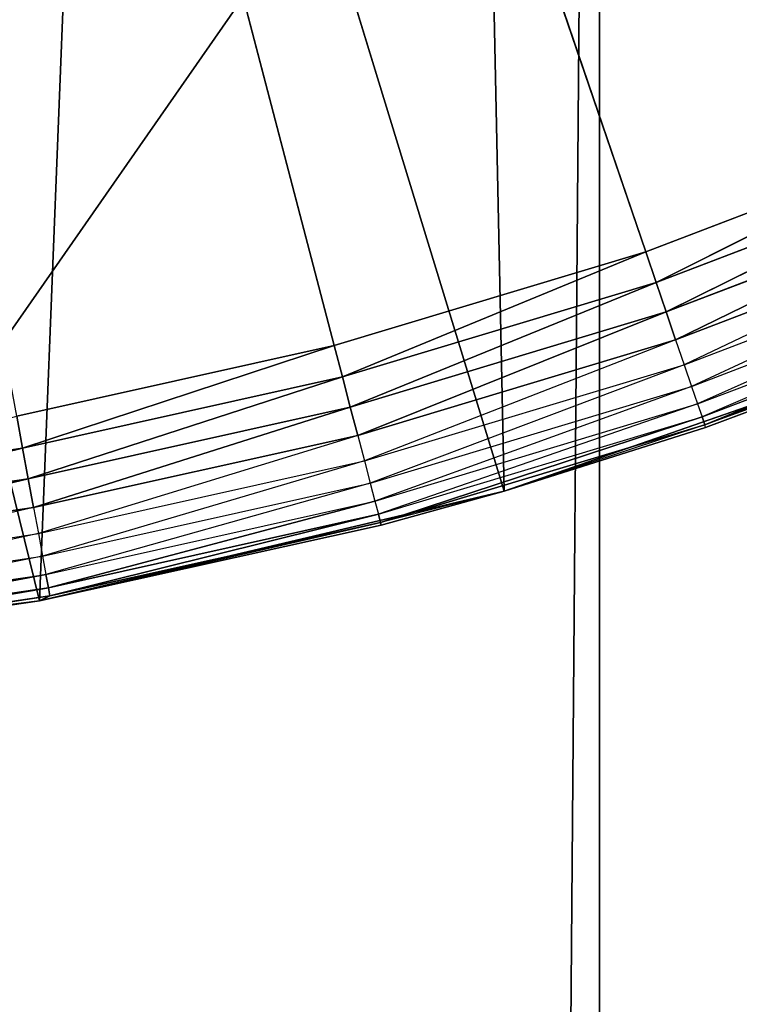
# Model space of a CAD drawing. Header units: centimetres. Extents: x 0.1 to 22.3, y 0.1 to 22.3.
# Tile 537 of 632: x 20.875 to 20.9526, y 20.2304 to 20.3365. Entities that reach past the tile are written whole.
import ezdxf

# ---------------------------------------------------------------- set-up
doc = ezdxf.new("R2010")
doc.units = ezdxf.units.CM
doc.header["$LTSCALE"] = 2.54
doc.layers.get('0').update_dxf_attribs({"true_color": 0xff5454})

# ---------------------------------------------------------------- blocks, each defined once
blk = doc.blocks.new('Kosz na _mieci DELLA.STL')
at = {"color": 0}
for p, q in [((19.83748, 18.8158, 47.35), (22.13747, 22.1158, 47.35)), ((19.83748, 18.8158, 47.35), (22.13747, 22.1158, 47.35)), ((19.83748, 18.8158, 47.25), (22.13747, 22.1158, 47.25)), ((19.83748, 18.8158, 47.25), (22.13747, 22.1158, 47.25)), ((20.94246, 20.31151, 15.55), (20.78747, 20.7658, 15.55)), ((20.94246, 20.31151, 15.55), (20.78747, 20.7658, 15.55)), ((20.90888, 20.30141, 15.55), (20.78747, 20.7658, 15.55)), ((20.90888, 20.30141, 15.55), (20.78747, 20.7658, 15.55)), ((20.78747, 1.8158, 45.75751), (20.93748, 20.6158, 45.75751)), ((20.78747, 1.8158, 45.75751), (20.93748, 20.6158, 45.75751)), ((20.93748, 20.6158, 43.75751), (20.93748, 1.8158, 43.75751)), ((20.93748, 1.8158, 45.75751), (20.93748, 20.6158, 45.75751)), ((20.93748, 1.8158, 45.75751), (20.93748, 20.6158, 45.75751)), ((20.93748, 1.8158, 45.75751), (20.93748, 20.6158, 43.75751)), ((20.93748, 1.8158, 45.75751), (20.93748, 20.6158, 43.75751)), ((20.93748, 20.6158, 43.75751), (20.93748, 1.8158, 43.75751)), ((20.92722, 20.28573, 15.75), (20.9239, 20.44348, 15.75)), ((20.92722, 20.28573, 15.75), (20.9239, 20.44348, 15.75)), ((20.87711, 20.2739, 15.75), (20.88326, 20.42916, 15.75)), ((20.87711, 20.2739, 15.75), (20.88326, 20.42916, 15.75)), ((20.92722, 20.28573, 15.75), (20.88326, 20.42916, 15.75)), ((20.92722, 20.28573, 15.75), (20.88326, 20.42916, 15.75)), ((20.87711, 20.2739, 15.75), (20.84116, 20.41994, 15.75)), ((20.87711, 20.2739, 15.75), (20.84116, 20.41994, 15.75)), ((20.9752, 20.32403, 15.55), (20.94246, 20.31151, 15.55)), ((20.9752, 20.32403, 15.55), (20.94246, 20.31151, 15.55)), ((20.9752, 20.32403, 15.55), (20.94358, 20.30822, 15.5503)), ((20.9752, 20.32403, 15.55), (20.94358, 20.30822, 15.5503)), ((20.94358, 20.30822, 15.5503), (20.97656, 20.32084, 15.5503)), ((20.94358, 20.30822, 15.5503), (20.97656, 20.32084, 15.5503)), ((20.97656, 20.32084, 15.5503), (20.94467, 20.30504, 15.55121)), ((20.97656, 20.32084, 15.5503), (20.94467, 20.30504, 15.55121)), ((20.94467, 20.30504, 15.55121), (20.97788, 20.31774, 15.55121)), ((20.94467, 20.30504, 15.55121), (20.97788, 20.31774, 15.55121)), ((20.97788, 20.31774, 15.55121), (20.94569, 20.30204, 15.55268)), ((20.97788, 20.31774, 15.55121), (20.94569, 20.30204, 15.55268)), ((20.94569, 20.30204, 15.55268), (20.97912, 20.31483, 15.55268)), ((20.97912, 20.31483, 15.55268), (20.94661, 20.29934, 15.55468)), ((20.94246, 20.31151, 15.55), (20.90888, 20.30141, 15.55)), ((20.94246, 20.31151, 15.55), (20.90888, 20.30141, 15.55)), ((20.94246, 20.31151, 15.55), (20.90976, 20.29805, 15.5503)), ((20.94246, 20.31151, 15.55), (20.90976, 20.29805, 15.5503)), ((20.94246, 20.31151, 15.55), (20.94358, 20.30822, 15.5503)), ((20.94246, 20.31151, 15.55), (20.94358, 20.30822, 15.5503)), ((20.94661, 20.29934, 15.55468), (20.98023, 20.3122, 15.55468)), ((20.98023, 20.3122, 15.55468), (20.9474, 20.29701, 15.55714)), ((20.9474, 20.29701, 15.55714), (20.9812, 20.30993, 15.55714)), ((20.9812, 20.30993, 15.55714), (20.94805, 20.29512, 15.56)), ((20.90976, 20.29805, 15.5503), (20.94358, 20.30822, 15.5503)), ((20.90976, 20.29805, 15.5503), (20.94358, 20.30822, 15.5503)), ((20.94358, 20.30822, 15.5503), (20.91061, 20.29479, 15.55121)), ((20.94358, 20.30822, 15.5503), (20.91061, 20.29479, 15.55121)), ((20.94358, 20.30822, 15.5503), (20.94467, 20.30504, 15.55121)), ((20.94358, 20.30822, 15.5503), (20.94467, 20.30504, 15.55121)), ((20.94805, 20.29512, 15.56), (20.98198, 20.30809, 15.56)), ((20.98198, 20.30809, 15.56), (20.94853, 20.29372, 15.56316)), ((20.94853, 20.29372, 15.56316), (20.98255, 20.30674, 15.56316)), ((20.98255, 20.30674, 15.56316), (20.94882, 20.29287, 15.56653)), ((20.98255, 20.30674, 15.56316), (20.94882, 20.29287, 15.56653)), ((20.91061, 20.29479, 15.55121), (20.94467, 20.30504, 15.55121)), ((20.91061, 20.29479, 15.55121), (20.94467, 20.30504, 15.55121)), ((20.94467, 20.30504, 15.55121), (20.91141, 20.29173, 15.55268)), ((20.94467, 20.30504, 15.55121), (20.91141, 20.29173, 15.55268)), ((20.94467, 20.30504, 15.55121), (20.94569, 20.30204, 15.55268)), ((20.94467, 20.30504, 15.55121), (20.94569, 20.30204, 15.55268)), ((20.94882, 20.29287, 15.56653), (20.98291, 20.30591, 15.56653)), ((20.94882, 20.29287, 15.56653), (20.98291, 20.30591, 15.56653)), ((20.91141, 20.29173, 15.55268), (20.94569, 20.30204, 15.55268)), ((20.94569, 20.30204, 15.55268), (20.91213, 20.28897, 15.55468)), ((20.97584, 20.30264, 15.75), (20.92722, 20.28573, 15.75)), ((20.97584, 20.30264, 15.75), (20.92722, 20.28573, 15.75)), ((20.94569, 20.30204, 15.55268), (20.94661, 20.29934, 15.55468)), ((20.97584, 20.30264, 15.57), (20.94882, 20.29287, 15.56653)), ((20.97584, 20.30264, 15.75), (20.94892, 20.29258, 15.57)), ((20.94892, 20.29258, 15.57), (20.97584, 20.30264, 15.57)), ((20.97584, 20.30264, 15.75), (20.94892, 20.29258, 15.57)), ((20.90888, 20.30141, 15.55), (20.87466, 20.29379, 15.55)), ((20.90888, 20.30141, 15.55), (20.87466, 20.29379, 15.55)), ((20.90888, 20.30141, 15.55), (20.87529, 20.29037, 15.5503)), ((20.90888, 20.30141, 15.55), (20.87529, 20.29037, 15.5503)), ((20.90888, 20.30141, 15.55), (20.90976, 20.29805, 15.5503)), ((20.90888, 20.30141, 15.55), (20.90976, 20.29805, 15.5503)), ((20.91213, 20.28897, 15.55468), (20.94661, 20.29934, 15.55468)), ((20.94661, 20.29934, 15.55468), (20.91276, 20.28659, 15.55714)), ((20.94661, 20.29934, 15.55468), (20.9474, 20.29701, 15.55714)), ((20.87529, 20.29037, 15.5503), (20.90976, 20.29805, 15.5503)), ((20.87529, 20.29037, 15.5503), (20.90976, 20.29805, 15.5503)), ((20.90976, 20.29805, 15.5503), (20.8759, 20.28706, 15.55121)), ((20.90976, 20.29805, 15.5503), (20.8759, 20.28706, 15.55121)), ((20.90976, 20.29805, 15.5503), (20.91061, 20.29479, 15.55121)), ((20.90976, 20.29805, 15.5503), (20.91061, 20.29479, 15.55121)), ((20.91276, 20.28659, 15.55714), (20.9474, 20.29701, 15.55714)), ((20.9474, 20.29701, 15.55714), (20.91326, 20.28465, 15.56)), ((20.9474, 20.29701, 15.55714), (20.94805, 20.29512, 15.56)), ((20.8759, 20.28706, 15.55121), (20.91061, 20.29479, 15.55121)), ((20.8759, 20.28706, 15.55121), (20.91061, 20.29479, 15.55121)), ((20.91061, 20.29479, 15.55121), (20.87648, 20.28395, 15.55268)), ((20.91061, 20.29479, 15.55121), (20.87648, 20.28395, 15.55268)), ((20.91061, 20.29479, 15.55121), (20.91141, 20.29173, 15.55268)), ((20.91061, 20.29479, 15.55121), (20.91141, 20.29173, 15.55268)), ((20.91326, 20.28465, 15.56), (20.94805, 20.29512, 15.56)), ((20.94805, 20.29512, 15.56), (20.91364, 20.28323, 15.56316)), ((20.94805, 20.29512, 15.56), (20.94853, 20.29372, 15.56316)), ((20.87466, 20.29379, 15.55), (20.87529, 20.29037, 15.5503)), ((20.87466, 20.29379, 15.55), (20.87529, 20.29037, 15.5503)), ((20.91364, 20.28323, 15.56316), (20.94853, 20.29372, 15.56316)), ((20.94853, 20.29372, 15.56316), (20.91386, 20.28235, 15.56653)), ((20.94853, 20.29372, 15.56316), (20.91386, 20.28235, 15.56653)), ((20.94853, 20.29372, 15.56316), (20.94882, 20.29287, 15.56653)), ((20.94853, 20.29372, 15.56316), (20.94882, 20.29287, 15.56653)), ((20.91386, 20.28235, 15.56653), (20.94882, 20.29287, 15.56653)), ((20.91386, 20.28235, 15.56653), (20.94882, 20.29287, 15.56653)), ((20.94882, 20.29287, 15.56653), (20.92722, 20.28573, 15.57)), ((20.92722, 20.28573, 15.75), (20.94892, 20.29258, 15.57)), ((20.92722, 20.28573, 15.75), (20.94892, 20.29258, 15.57)), ((20.92722, 20.28573, 15.57), (20.94892, 20.29258, 15.57)), ((20.94892, 20.29258, 15.57), (20.94882, 20.29287, 15.56653)), ((20.87648, 20.28395, 15.55268), (20.91141, 20.29173, 15.55268)), ((20.91141, 20.29173, 15.55268), (20.877, 20.28114, 15.55468)), ((20.91141, 20.29173, 15.55268), (20.91213, 20.28897, 15.55468)), ((20.84035, 20.28523, 15.5503), (20.87529, 20.29037, 15.5503)), ((20.84035, 20.28523, 15.5503), (20.87529, 20.29037, 15.5503)), ((20.87529, 20.29037, 15.5503), (20.84072, 20.28188, 15.55121)), ((20.87529, 20.29037, 15.5503), (20.84072, 20.28188, 15.55121)), ((20.87529, 20.29037, 15.5503), (20.8759, 20.28706, 15.55121)), ((20.87529, 20.29037, 15.5503), (20.8759, 20.28706, 15.55121)), ((20.877, 20.28114, 15.55468), (20.91213, 20.28897, 15.55468)), ((20.91213, 20.28897, 15.55468), (20.87744, 20.27872, 15.55714)), ((20.91213, 20.28897, 15.55468), (20.91276, 20.28659, 15.55714)), ((20.84072, 20.28188, 15.55121), (20.8759, 20.28706, 15.55121)), ((20.84072, 20.28188, 15.55121), (20.8759, 20.28706, 15.55121)), ((20.8759, 20.28706, 15.55121), (20.84107, 20.27874, 15.55268)), ((20.8759, 20.28706, 15.55121), (20.84107, 20.27874, 15.55268)), ((20.8759, 20.28706, 15.55121), (20.87648, 20.28395, 15.55268)), ((20.8759, 20.28706, 15.55121), (20.87648, 20.28395, 15.55268)), ((20.87744, 20.27872, 15.55714), (20.91276, 20.28659, 15.55714)), ((20.91276, 20.28659, 15.55714), (20.87781, 20.27675, 15.56)), ((20.91276, 20.28659, 15.55714), (20.91326, 20.28465, 15.56)), ((20.92722, 20.28573, 15.75), (20.87711, 20.2739, 15.75)), ((20.92722, 20.28573, 15.75), (20.87711, 20.2739, 15.75)), ((20.92722, 20.28573, 15.57), (20.91386, 20.28235, 15.56653)), ((20.91394, 20.28206, 15.57), (20.92722, 20.28573, 15.75)), ((20.91394, 20.28206, 15.57), (20.92722, 20.28573, 15.75)), ((20.91394, 20.28206, 15.57), (20.92722, 20.28573, 15.57)), ((20.92722, 20.28573, 15.75), (20.92722, 20.28573, 15.57)), ((20.92722, 20.28573, 15.75), (20.92722, 20.28573, 15.57)), ((20.84107, 20.27874, 15.55268), (20.87648, 20.28395, 15.55268)), ((20.87648, 20.28395, 15.55268), (20.84138, 20.2759, 15.55468)), ((20.87648, 20.28395, 15.55268), (20.877, 20.28114, 15.55468)), ((20.87781, 20.27675, 15.56), (20.91326, 20.28465, 15.56)), ((20.91326, 20.28465, 15.56), (20.87807, 20.2753, 15.56316)), ((20.91326, 20.28465, 15.56), (20.87807, 20.2753, 15.56316)), ((20.91326, 20.28465, 15.56), (20.91364, 20.28323, 15.56316)), ((20.87807, 20.2753, 15.56316), (20.91364, 20.28323, 15.56316)), ((20.87807, 20.2753, 15.56316), (20.91364, 20.28323, 15.56316)), ((20.91364, 20.28323, 15.56316), (20.87824, 20.27442, 15.56653)), ((20.91364, 20.28323, 15.56316), (20.87824, 20.27442, 15.56653)), ((20.91364, 20.28323, 15.56316), (20.91386, 20.28235, 15.56653)), ((20.91364, 20.28323, 15.56316), (20.91386, 20.28235, 15.56653)), ((20.87711, 20.2739, 15.57), (20.91386, 20.28235, 15.56653)), ((20.87711, 20.2739, 15.57), (20.91386, 20.28235, 15.56653)), ((20.87711, 20.2739, 15.57), (20.91394, 20.28206, 15.57)), ((20.91394, 20.28206, 15.57), (20.87711, 20.2739, 15.75)), ((20.91394, 20.28206, 15.57), (20.87711, 20.2739, 15.75)), ((20.87711, 20.2739, 15.57), (20.91394, 20.28206, 15.57)), ((20.87824, 20.27442, 15.56653), (20.91386, 20.28235, 15.56653)), ((20.87824, 20.27442, 15.56653), (20.91386, 20.28235, 15.56653)), ((20.91394, 20.28206, 15.57), (20.91386, 20.28235, 15.56653)), ((20.84138, 20.2759, 15.55468), (20.877, 20.28114, 15.55468)), ((20.877, 20.28114, 15.55468), (20.84165, 20.27345, 15.55714)), ((20.877, 20.28114, 15.55468), (20.87744, 20.27872, 15.55714)), ((20.84165, 20.27345, 15.55714), (20.87744, 20.27872, 15.55714)), ((20.87744, 20.27872, 15.55714), (20.84187, 20.27146, 15.56)), ((20.87744, 20.27872, 15.55714), (20.87781, 20.27675, 15.56)), ((20.84187, 20.27146, 15.56), (20.87781, 20.27675, 15.56)), ((20.87781, 20.27675, 15.56), (20.84203, 20.27, 15.56316)), ((20.87781, 20.27675, 15.56), (20.84203, 20.27, 15.56316)), ((20.87781, 20.27675, 15.56), (20.87807, 20.2753, 15.56316)), ((20.87781, 20.27675, 15.56), (20.87807, 20.2753, 15.56316)), ((20.84203, 20.27, 15.56316), (20.87807, 20.2753, 15.56316)), ((20.84203, 20.27, 15.56316), (20.87807, 20.2753, 15.56316)), ((20.87807, 20.2753, 15.56316), (20.84213, 20.2691, 15.56653)), ((20.87807, 20.2753, 15.56316), (20.84213, 20.2691, 15.56653)), ((20.87807, 20.2753, 15.56316), (20.87824, 20.27442, 15.56653)), ((20.87807, 20.2753, 15.56316), (20.87824, 20.27442, 15.56653)), ((20.84213, 20.2691, 15.56653), (20.87824, 20.27442, 15.56653)), ((20.84213, 20.2691, 15.56653), (20.87824, 20.27442, 15.56653)), ((20.87711, 20.2739, 15.57), (20.87824, 20.27442, 15.56653)), ((20.87711, 20.2739, 15.57), (20.87824, 20.27442, 15.56653)), ((20.87711, 20.2739, 15.75), (20.82606, 20.26729, 15.75)), ((20.87711, 20.2739, 15.75), (20.82606, 20.26729, 15.75)), ((20.87711, 20.2739, 15.57), (20.84213, 20.2691, 15.56653)), ((20.87711, 20.2739, 15.57), (20.84213, 20.2691, 15.56653)), ((20.87711, 20.2739, 15.75), (20.84216, 20.2688, 15.57)), ((20.84216, 20.2688, 15.57), (20.87711, 20.2739, 15.57)), ((20.87711, 20.2739, 15.75), (20.84216, 20.2688, 15.57)), ((20.84216, 20.2688, 15.57), (20.87711, 20.2739, 15.57)), ((20.87711, 20.2739, 15.57), (20.87711, 20.2739, 15.75)), ((20.87711, 20.2739, 15.57), (20.87711, 20.2739, 15.75))]:
    blk.add_line(p, q, dxfattribs=at)
mesh = blk.add_polyface(dxfattribs=at)
corners = [(22.13747, 22.1158, 47.35), (0.33747, 22.1158, 47.35), (3.63747, 19.8158, 47.35)]
mesh.append_faces([[corners[k] for k in face] for face in [(0, 1, 2)]], dxfattribs={"color": 0})
mesh = blk.add_polyface(dxfattribs=at)
corners = [(22.13747, 22.1158, 47.25), (18.83747, 19.8158, 47.25), (0.33747, 22.1158, 47.25)]
mesh.append_faces([[corners[k] for k in face] for face in [(0, 1, 2)]], dxfattribs={"color": 0})
mesh = blk.add_polyface(dxfattribs=at)
corners = [(22.13747, 22.1158, 47.35), (3.63747, 19.8158, 47.35), (18.83747, 19.8158, 47.35)]
mesh.append_faces([[corners[k] for k in face] for face in [(0, 1, 2)]], dxfattribs={"color": 0})
mesh = blk.add_polyface(dxfattribs=at)
corners = [(22.13747, 22.1158, 47.35), (18.83747, 19.8158, 47.35), (19.01112, 19.80061, 47.35)]
mesh.append_faces([[corners[k] for k in face] for face in [(0, 1, 2)]], dxfattribs={"color": 0})
mesh = blk.add_polyface(dxfattribs=at)
corners = [(22.13747, 22.1158, 47.25), (19.01112, 19.80061, 47.25), (18.83747, 19.8158, 47.25)]
mesh.append_faces([[corners[k] for k in face] for face in [(0, 1, 2)]], dxfattribs={"color": 0})
mesh = blk.add_polyface(dxfattribs=at)
corners = [(22.13747, 22.1158, 47.35), (19.01112, 19.80061, 47.35), (19.1795, 19.75549, 47.35)]
mesh.append_faces([[corners[k] for k in face] for face in [(0, 1, 2)]], dxfattribs={"color": 0})
mesh = blk.add_polyface(dxfattribs=at)
corners = [(22.13747, 22.1158, 47.25), (19.1795, 19.75549, 47.25), (19.01112, 19.80061, 47.25)]
mesh.append_faces([[corners[k] for k in face] for face in [(0, 1, 2)]], dxfattribs={"color": 0})
mesh = blk.add_polyface(dxfattribs=at)
corners = [(22.13747, 22.1158, 47.35), (19.1795, 19.75549, 47.35), (19.33747, 19.68183, 47.35)]
mesh.append_faces([[corners[k] for k in face] for face in [(0, 1, 2)]], dxfattribs={"color": 0})
mesh = blk.add_polyface(dxfattribs=at)
corners = [(22.13747, 22.1158, 47.25), (19.33747, 19.68183, 47.25), (19.1795, 19.75549, 47.25)]
mesh.append_faces([[corners[k] for k in face] for face in [(0, 1, 2)]], dxfattribs={"color": 0})
mesh = blk.add_polyface(dxfattribs=at)
corners = [(22.13747, 22.1158, 47.35), (19.33747, 19.68183, 47.35), (19.48026, 19.58185, 47.35)]
mesh.append_faces([[corners[k] for k in face] for face in [(0, 1, 2)]], dxfattribs={"color": 0})
mesh = blk.add_polyface(dxfattribs=at)
corners = [(22.13747, 22.1158, 47.25), (19.48026, 19.58185, 47.25), (19.33747, 19.68183, 47.25)]
mesh.append_faces([[corners[k] for k in face] for face in [(0, 1, 2)]], dxfattribs={"color": 0})
mesh = blk.add_polyface(dxfattribs=at)
corners = [(22.13747, 22.1158, 47.35), (19.48026, 19.58185, 47.35), (19.60352, 19.45859, 47.35)]
mesh.append_faces([[corners[k] for k in face] for face in [(0, 1, 2)]], dxfattribs={"color": 0})
mesh = blk.add_polyface(dxfattribs=at)
corners = [(22.13747, 22.1158, 47.25), (19.60352, 19.45859, 47.25), (19.48026, 19.58185, 47.25)]
mesh.append_faces([[corners[k] for k in face] for face in [(0, 1, 2)]], dxfattribs={"color": 0})
mesh = blk.add_polyface(dxfattribs=at)
corners = [(22.13747, 22.1158, 47.35), (19.60352, 19.45859, 47.35), (19.7035, 19.3158, 47.35)]
mesh.append_faces([[corners[k] for k in face] for face in [(0, 1, 2)]], dxfattribs={"color": 0})
mesh = blk.add_polyface(dxfattribs=at)
corners = [(22.13747, 22.1158, 47.25), (19.7035, 19.3158, 47.25), (19.60352, 19.45859, 47.25)]
mesh.append_faces([[corners[k] for k in face] for face in [(0, 1, 2)]], dxfattribs={"color": 0})
mesh = blk.add_polyface(dxfattribs=at)
corners = [(22.13747, 22.1158, 47.35), (19.7035, 19.3158, 47.35), (19.77717, 19.15782, 47.35)]
mesh.append_faces([[corners[k] for k in face] for face in [(0, 1, 2)]], dxfattribs={"color": 0})
mesh = blk.add_polyface(dxfattribs=at)
corners = [(22.13747, 22.1158, 47.25), (19.77717, 19.15782, 47.25), (19.7035, 19.3158, 47.25)]
mesh.append_faces([[corners[k] for k in face] for face in [(0, 1, 2)]], dxfattribs={"color": 0})
mesh = blk.add_polyface(dxfattribs=at)
corners = [(22.13747, 22.1158, 47.35), (19.77717, 19.15782, 47.35), (19.82228, 18.98945, 47.35)]
mesh.append_faces([[corners[k] for k in face] for face in [(0, 1, 2)]], dxfattribs={"color": 0})
mesh = blk.add_polyface(dxfattribs=at)
corners = [(22.13747, 22.1158, 47.25), (19.82228, 18.98945, 47.25), (19.77717, 19.15782, 47.25)]
mesh.append_faces([[corners[k] for k in face] for face in [(0, 1, 2)]], dxfattribs={"color": 0})
mesh = blk.add_polyface(dxfattribs=at)
corners = [(22.13747, 22.1158, 47.35), (19.82228, 18.98945, 47.35), (19.83748, 18.8158, 47.35)]
mesh.append_faces([[corners[k] for k in face] for face in [(0, 1, 2)]], dxfattribs={"color": 0})
mesh = blk.add_polyface(dxfattribs=at)
corners = [(22.13747, 22.1158, 47.25), (19.83748, 18.8158, 47.25), (19.82228, 18.98945, 47.25)]
mesh.append_faces([[corners[k] for k in face] for face in [(0, 1, 2)]], dxfattribs={"color": 0})
mesh = blk.add_polyface(dxfattribs=at)
corners = [(22.13747, 22.1158, 47.35), (19.83748, 18.8158, 47.35), (22.13747, 0.3158, 47.35)]
mesh.append_faces([[corners[k] for k in face] for face in [(0, 1, 2)]], dxfattribs={"color": 0})
mesh = blk.add_polyface(dxfattribs=at)
corners = [(22.13747, 0.3158, 47.25), (19.83748, 3.6158, 47.25), (22.13747, 22.1158, 47.25)]
mesh.append_faces([[corners[k] for k in face] for face in [(0, 1, 2)]], dxfattribs={"color": 0})
mesh = blk.add_polyface(dxfattribs=at)
corners = [(22.13747, 22.1158, 47.25), (19.83748, 3.6158, 47.25), (19.83748, 18.8158, 47.25)]
mesh.append_faces([[corners[k] for k in face] for face in [(0, 1, 2)]], dxfattribs={"color": 0})
mesh = blk.add_polyface(dxfattribs=at)
corners = [(21.83747, 0.6158, 15.75), (0.63747, 0.6158, 15.75), (21.83747, 21.8158, 15.75)]
mesh.append_faces([[corners[k] for k in face] for face in [(0, 1, 2)]], dxfattribs={"color": 0})
mesh = blk.add_polyface(dxfattribs=at)
corners = [(21.83747, 21.8158, 15.75), (0.63747, 0.6158, 15.75), (0.63747, 21.8158, 15.75)]
mesh.append_faces([[corners[k] for k in face] for face in [(0, 1, 2)]], dxfattribs={"color": 0})
mesh = blk.add_polyface(dxfattribs=at)
corners = [(21.83747, 0.6158, 15.95), (0.63747, 21.8158, 15.95), (0.63747, 0.6158, 15.95)]
mesh.append_faces([[corners[k] for k in face] for face in [(0, 1, 2)]], dxfattribs={"color": 0})
mesh = blk.add_polyface(dxfattribs=at)
corners = [(21.83747, 21.8158, 15.95), (0.63747, 21.8158, 15.95), (21.83747, 0.6158, 15.95)]
mesh.append_faces([[corners[k] for k in face] for face in [(0, 1, 2)]], dxfattribs={"color": 0})
mesh = blk.add_polyface(dxfattribs=at)
corners = [(20.9752, 20.32403, 15.55), (20.94246, 20.31151, 15.55), (20.78747, 20.7658, 15.55)]
mesh.append_faces([[corners[k] for k in face] for face in [(0, 1, 2)]], dxfattribs={"color": 0})
mesh = blk.add_polyface(dxfattribs=at)
corners = [(20.94246, 20.31151, 15.55), (20.90888, 20.30141, 15.55), (20.78747, 20.7658, 15.55)]
mesh.append_faces([[corners[k] for k in face] for face in [(0, 1, 2)]], dxfattribs={"color": 0})
mesh = blk.add_polyface(dxfattribs=at)
corners = [(20.90888, 20.30141, 15.55), (20.87466, 20.29379, 15.55), (20.78747, 20.7658, 15.55)]
mesh.append_faces([[corners[k] for k in face] for face in [(0, 1, 2)]], dxfattribs={"color": 0})
mesh = blk.add_polyface(dxfattribs=at)
corners = [(21.00695, 20.33892, 15.55), (20.9752, 20.32403, 15.55), (20.78747, 20.7658, 15.55)]
mesh.append_faces([[corners[k] for k in face] for face in [(0, 1, 2)]], dxfattribs={"color": 0})
mesh = blk.add_polyface(dxfattribs=at)
corners = [(20.93748, 1.8158, 43.75751), (20.78747, 1.8158, 43.75751), (20.78747, 20.6158, 43.75751)]
mesh.append_faces([[corners[k] for k in face] for face in [(0, 1, 2)]], dxfattribs={"color": 0})
mesh = blk.add_polyface(dxfattribs=at)
corners = [(20.93748, 1.8158, 43.75751), (20.78747, 20.6158, 43.75751), (20.93748, 20.6158, 43.75751)]
mesh.append_faces([[corners[k] for k in face] for face in [(0, 1, 2)]], dxfattribs={"color": 0})
mesh = blk.add_polyface(dxfattribs=at)
corners = [(20.93748, 20.6158, 45.75751), (20.78747, 20.6158, 45.75751), (20.78747, 1.8158, 45.75751)]
mesh.append_faces([[corners[k] for k in face] for face in [(0, 1, 2)]], dxfattribs={"color": 0})
mesh = blk.add_polyface(dxfattribs=at)
corners = [(20.93748, 20.6158, 45.75751), (20.78747, 1.8158, 45.75751), (20.93748, 1.8158, 45.75751)]
mesh.append_faces([[corners[k] for k in face] for face in [(0, 1, 2)]], dxfattribs={"color": 0})
mesh = blk.add_polyface(dxfattribs=at)
corners = [(20.93748, 20.6158, 45.75751), (20.93748, 1.8158, 45.75751), (20.93748, 20.6158, 43.75751)]
mesh.append_faces([[corners[k] for k in face] for face in [(0, 1, 2)]], dxfattribs={"color": 0})
mesh = blk.add_polyface(dxfattribs=at)
corners = [(20.93748, 20.6158, 43.75751), (20.93748, 1.8158, 45.75751), (20.93748, 1.8158, 43.75751)]
mesh.append_faces([[corners[k] for k in face] for face in [(0, 1, 2)]], dxfattribs={"color": 0})
mesh = blk.add_polyface(dxfattribs=at)
corners = [(20.97584, 20.30264, 15.75), (20.96247, 20.46269, 15.75), (20.9239, 20.44348, 15.75)]
mesh.append_faces([[corners[k] for k in face] for face in [(0, 1, 2)]], dxfattribs={"color": 0})
mesh = blk.add_polyface(dxfattribs=at)
corners = [(20.92722, 20.28573, 15.75), (20.9239, 20.44348, 15.75), (20.88326, 20.42916, 15.75)]
mesh.append_faces([[corners[k] for k in face] for face in [(0, 1, 2)]], dxfattribs={"color": 0})
mesh = blk.add_polyface(dxfattribs=at)
corners = [(20.97584, 20.30264, 15.75), (20.9239, 20.44348, 15.75), (20.92722, 20.28573, 15.75)]
mesh.append_faces([[corners[k] for k in face] for face in [(0, 1, 2)]], dxfattribs={"color": 0})
mesh = blk.add_polyface(dxfattribs=at)
corners = [(20.88326, 20.42916, 15.75), (20.84116, 20.41994, 15.75), (20.87711, 20.2739, 15.75)]
mesh.append_faces([[corners[k] for k in face] for face in [(0, 1, 2)]], dxfattribs={"color": 0})
mesh = blk.add_polyface(dxfattribs=at)
corners = [(20.92722, 20.28573, 15.75), (20.88326, 20.42916, 15.75), (20.87711, 20.2739, 15.75)]
mesh.append_faces([[corners[k] for k in face] for face in [(0, 1, 2)]], dxfattribs={"color": 0})
mesh = blk.add_polyface(dxfattribs=at)
corners = [(20.87711, 20.2739, 15.75), (20.84116, 20.41994, 15.75), (20.82606, 20.26729, 15.75)]
mesh.append_faces([[corners[k] for k in face] for face in [(0, 1, 2)]], dxfattribs={"color": 0})
mesh = blk.add_polyface(dxfattribs=at)
corners = [(20.9752, 20.32403, 15.55), (20.94358, 20.30822, 15.5503), (20.94246, 20.31151, 15.55)]
mesh.append_faces([[corners[k] for k in face] for face in [(0, 1, 2)]], dxfattribs={"color": 0})
mesh = blk.add_polyface(dxfattribs=at)
corners = [(20.97656, 20.32084, 15.5503), (20.94358, 20.30822, 15.5503), (20.9752, 20.32403, 15.55)]
mesh.append_faces([[corners[k] for k in face] for face in [(0, 1, 2)]], dxfattribs={"color": 0})
mesh = blk.add_polyface(dxfattribs=at)
corners = [(20.97656, 20.32084, 15.5503), (20.94467, 20.30504, 15.55121), (20.94358, 20.30822, 15.5503)]
mesh.append_faces([[corners[k] for k in face] for face in [(0, 1, 2)]], dxfattribs={"color": 0})
mesh = blk.add_polyface(dxfattribs=at)
corners = [(20.97788, 20.31774, 15.55121), (20.94467, 20.30504, 15.55121), (20.97656, 20.32084, 15.5503)]
mesh.append_faces([[corners[k] for k in face] for face in [(0, 1, 2)]], dxfattribs={"color": 0})
mesh = blk.add_polyface(dxfattribs=at)
corners = [(20.97788, 20.31774, 15.55121), (20.94569, 20.30204, 15.55268), (20.94467, 20.30504, 15.55121)]
mesh.append_faces([[corners[k] for k in face] for face in [(0, 1, 2)]], dxfattribs={"color": 0})
mesh = blk.add_polyface(dxfattribs=at)
corners = [(20.97912, 20.31483, 15.55268), (20.94569, 20.30204, 15.55268), (20.97788, 20.31774, 15.55121)]
mesh.append_faces([[corners[k] for k in face] for face in [(0, 1, 2)]], dxfattribs={"color": 0})
mesh = blk.add_polyface(dxfattribs=at)
corners = [(20.94246, 20.31151, 15.55), (20.90976, 20.29805, 15.5503), (20.90888, 20.30141, 15.55)]
mesh.append_faces([[corners[k] for k in face] for face in [(0, 1, 2)]], dxfattribs={"color": 0})
mesh = blk.add_polyface(dxfattribs=at)
corners = [(20.94358, 20.30822, 15.5503), (20.90976, 20.29805, 15.5503), (20.94246, 20.31151, 15.55)]
mesh.append_faces([[corners[k] for k in face] for face in [(0, 1, 2)]], dxfattribs={"color": 0})
mesh = blk.add_polyface(dxfattribs=at)
corners = [(20.94358, 20.30822, 15.5503), (20.91061, 20.29479, 15.55121), (20.90976, 20.29805, 15.5503)]
mesh.append_faces([[corners[k] for k in face] for face in [(0, 1, 2)]], dxfattribs={"color": 0})
mesh = blk.add_polyface(dxfattribs=at)
corners = [(20.94467, 20.30504, 15.55121), (20.91061, 20.29479, 15.55121), (20.94358, 20.30822, 15.5503)]
mesh.append_faces([[corners[k] for k in face] for face in [(0, 1, 2)]], dxfattribs={"color": 0})
mesh = blk.add_polyface(dxfattribs=at)
corners = [(20.94882, 20.29287, 15.56653), (20.94853, 20.29372, 15.56316), (20.98255, 20.30674, 15.56316)]
mesh.append_faces([[corners[k] for k in face] for face in [(0, 1, 2)]], dxfattribs={"color": 0})
mesh = blk.add_polyface(dxfattribs=at)
corners = [(20.94882, 20.29287, 15.56653), (20.98255, 20.30674, 15.56316), (20.98291, 20.30591, 15.56653)]
mesh.append_faces([[corners[k] for k in face] for face in [(0, 1, 2)]], dxfattribs={"color": 0})
mesh = blk.add_polyface(dxfattribs=at)
corners = [(20.94467, 20.30504, 15.55121), (20.91141, 20.29173, 15.55268), (20.91061, 20.29479, 15.55121)]
mesh.append_faces([[corners[k] for k in face] for face in [(0, 1, 2)]], dxfattribs={"color": 0})
mesh = blk.add_polyface(dxfattribs=at)
corners = [(20.94569, 20.30204, 15.55268), (20.91141, 20.29173, 15.55268), (20.94467, 20.30504, 15.55121)]
mesh.append_faces([[corners[k] for k in face] for face in [(0, 1, 2)]], dxfattribs={"color": 0})
mesh = blk.add_polyface(dxfattribs=at)
corners = [(20.97584, 20.30264, 15.57), (20.94882, 20.29287, 15.56653), (20.98291, 20.30591, 15.56653)]
mesh.append_faces([[corners[k] for k in face] for face in [(0, 1, 2)]], dxfattribs={"color": 0})
mesh = blk.add_polyface(dxfattribs=at)
corners = [(20.92722, 20.28573, 15.75), (20.94892, 20.29258, 15.57), (20.97584, 20.30264, 15.75)]
mesh.append_faces([[corners[k] for k in face] for face in [(0, 1, 2)]], dxfattribs={"color": 0})
mesh = blk.add_polyface(dxfattribs=at)
corners = [(20.97584, 20.30264, 15.75), (20.94892, 20.29258, 15.57), (20.97584, 20.30264, 15.57)]
mesh.append_faces([[corners[k] for k in face] for face in [(0, 1, 2)]], dxfattribs={"color": 0})
mesh = blk.add_polyface(dxfattribs=at)
corners = [(20.90888, 20.30141, 15.55), (20.87529, 20.29037, 15.5503), (20.87466, 20.29379, 15.55)]
mesh.append_faces([[corners[k] for k in face] for face in [(0, 1, 2)]], dxfattribs={"color": 0})
mesh = blk.add_polyface(dxfattribs=at)
corners = [(20.90976, 20.29805, 15.5503), (20.87529, 20.29037, 15.5503), (20.90888, 20.30141, 15.55)]
mesh.append_faces([[corners[k] for k in face] for face in [(0, 1, 2)]], dxfattribs={"color": 0})
mesh = blk.add_polyface(dxfattribs=at)
corners = [(20.90976, 20.29805, 15.5503), (20.8759, 20.28706, 15.55121), (20.87529, 20.29037, 15.5503)]
mesh.append_faces([[corners[k] for k in face] for face in [(0, 1, 2)]], dxfattribs={"color": 0})
mesh = blk.add_polyface(dxfattribs=at)
corners = [(20.91061, 20.29479, 15.55121), (20.8759, 20.28706, 15.55121), (20.90976, 20.29805, 15.5503)]
mesh.append_faces([[corners[k] for k in face] for face in [(0, 1, 2)]], dxfattribs={"color": 0})
mesh = blk.add_polyface(dxfattribs=at)
corners = [(20.91061, 20.29479, 15.55121), (20.87648, 20.28395, 15.55268), (20.8759, 20.28706, 15.55121)]
mesh.append_faces([[corners[k] for k in face] for face in [(0, 1, 2)]], dxfattribs={"color": 0})
mesh = blk.add_polyface(dxfattribs=at)
corners = [(20.91141, 20.29173, 15.55268), (20.87648, 20.28395, 15.55268), (20.91061, 20.29479, 15.55121)]
mesh.append_faces([[corners[k] for k in face] for face in [(0, 1, 2)]], dxfattribs={"color": 0})
mesh = blk.add_polyface(dxfattribs=at)
corners = [(20.87529, 20.29037, 15.5503), (20.84035, 20.28523, 15.5503), (20.87466, 20.29379, 15.55)]
mesh.append_faces([[corners[k] for k in face] for face in [(0, 1, 2)]], dxfattribs={"color": 0})
mesh = blk.add_polyface(dxfattribs=at)
corners = [(20.91386, 20.28235, 15.56653), (20.91364, 20.28323, 15.56316), (20.94853, 20.29372, 15.56316)]
mesh.append_faces([[corners[k] for k in face] for face in [(0, 1, 2)]], dxfattribs={"color": 0})
mesh = blk.add_polyface(dxfattribs=at)
corners = [(20.91386, 20.28235, 15.56653), (20.94853, 20.29372, 15.56316), (20.94882, 20.29287, 15.56653)]
mesh.append_faces([[corners[k] for k in face] for face in [(0, 1, 2)]], dxfattribs={"color": 0})
mesh = blk.add_polyface(dxfattribs=at)
corners = [(20.92722, 20.28573, 15.57), (20.91386, 20.28235, 15.56653), (20.94882, 20.29287, 15.56653)]
mesh.append_faces([[corners[k] for k in face] for face in [(0, 1, 2)]], dxfattribs={"color": 0})
mesh = blk.add_polyface(dxfattribs=at)
corners = [(20.92722, 20.28573, 15.75), (20.92722, 20.28573, 15.57), (20.94892, 20.29258, 15.57)]
mesh.append_faces([[corners[k] for k in face] for face in [(0, 1, 2)]], dxfattribs={"color": 0})
mesh = blk.add_polyface(dxfattribs=at)
corners = [(20.87529, 20.29037, 15.5503), (20.84072, 20.28188, 15.55121), (20.84035, 20.28523, 15.5503)]
mesh.append_faces([[corners[k] for k in face] for face in [(0, 1, 2)]], dxfattribs={"color": 0})
mesh = blk.add_polyface(dxfattribs=at)
corners = [(20.8759, 20.28706, 15.55121), (20.84072, 20.28188, 15.55121), (20.87529, 20.29037, 15.5503)]
mesh.append_faces([[corners[k] for k in face] for face in [(0, 1, 2)]], dxfattribs={"color": 0})
mesh = blk.add_polyface(dxfattribs=at)
corners = [(20.8759, 20.28706, 15.55121), (20.84107, 20.27874, 15.55268), (20.84072, 20.28188, 15.55121)]
mesh.append_faces([[corners[k] for k in face] for face in [(0, 1, 2)]], dxfattribs={"color": 0})
mesh = blk.add_polyface(dxfattribs=at)
corners = [(20.87648, 20.28395, 15.55268), (20.84107, 20.27874, 15.55268), (20.8759, 20.28706, 15.55121)]
mesh.append_faces([[corners[k] for k in face] for face in [(0, 1, 2)]], dxfattribs={"color": 0})
mesh = blk.add_polyface(dxfattribs=at)
corners = [(20.87711, 20.2739, 15.75), (20.91394, 20.28206, 15.57), (20.92722, 20.28573, 15.75)]
mesh.append_faces([[corners[k] for k in face] for face in [(0, 1, 2)]], dxfattribs={"color": 0})
mesh = blk.add_polyface(dxfattribs=at)
corners = [(20.92722, 20.28573, 15.75), (20.91394, 20.28206, 15.57), (20.92722, 20.28573, 15.57)]
mesh.append_faces([[corners[k] for k in face] for face in [(0, 1, 2)]], dxfattribs={"color": 0})
mesh = blk.add_polyface(dxfattribs=at)
corners = [(20.87807, 20.2753, 15.56316), (20.87781, 20.27675, 15.56), (20.91326, 20.28465, 15.56)]
mesh.append_faces([[corners[k] for k in face] for face in [(0, 1, 2)]], dxfattribs={"color": 0})
mesh = blk.add_polyface(dxfattribs=at)
corners = [(20.87807, 20.2753, 15.56316), (20.91326, 20.28465, 15.56), (20.91364, 20.28323, 15.56316)]
mesh.append_faces([[corners[k] for k in face] for face in [(0, 1, 2)]], dxfattribs={"color": 0})
mesh = blk.add_polyface(dxfattribs=at)
corners = [(20.87824, 20.27442, 15.56653), (20.87807, 20.2753, 15.56316), (20.91364, 20.28323, 15.56316)]
mesh.append_faces([[corners[k] for k in face] for face in [(0, 1, 2)]], dxfattribs={"color": 0})
mesh = blk.add_polyface(dxfattribs=at)
corners = [(20.87824, 20.27442, 15.56653), (20.91364, 20.28323, 15.56316), (20.91386, 20.28235, 15.56653)]
mesh.append_faces([[corners[k] for k in face] for face in [(0, 1, 2)]], dxfattribs={"color": 0})
mesh = blk.add_polyface(dxfattribs=at)
corners = [(20.87711, 20.2739, 15.57), (20.91386, 20.28235, 15.56653), (20.91394, 20.28206, 15.57)]
mesh.append_faces([[corners[k] for k in face] for face in [(0, 1, 2)]], dxfattribs={"color": 0})
mesh = blk.add_polyface(dxfattribs=at)
corners = [(20.87711, 20.2739, 15.57), (20.87824, 20.27442, 15.56653), (20.91386, 20.28235, 15.56653)]
mesh.append_faces([[corners[k] for k in face] for face in [(0, 1, 2)]], dxfattribs={"color": 0})
mesh = blk.add_polyface(dxfattribs=at)
corners = [(20.87711, 20.2739, 15.75), (20.87711, 20.2739, 15.57), (20.91394, 20.28206, 15.57)]
mesh.append_faces([[corners[k] for k in face] for face in [(0, 1, 2)]], dxfattribs={"color": 0})
mesh = blk.add_polyface(dxfattribs=at)
corners = [(20.84203, 20.27, 15.56316), (20.84187, 20.27146, 15.56), (20.87781, 20.27675, 15.56)]
mesh.append_faces([[corners[k] for k in face] for face in [(0, 1, 2)]], dxfattribs={"color": 0})
mesh = blk.add_polyface(dxfattribs=at)
corners = [(20.84203, 20.27, 15.56316), (20.87781, 20.27675, 15.56), (20.87807, 20.2753, 15.56316)]
mesh.append_faces([[corners[k] for k in face] for face in [(0, 1, 2)]], dxfattribs={"color": 0})
mesh = blk.add_polyface(dxfattribs=at)
corners = [(20.84213, 20.2691, 15.56653), (20.84203, 20.27, 15.56316), (20.87807, 20.2753, 15.56316)]
mesh.append_faces([[corners[k] for k in face] for face in [(0, 1, 2)]], dxfattribs={"color": 0})
mesh = blk.add_polyface(dxfattribs=at)
corners = [(20.84213, 20.2691, 15.56653), (20.87807, 20.2753, 15.56316), (20.87824, 20.27442, 15.56653)]
mesh.append_faces([[corners[k] for k in face] for face in [(0, 1, 2)]], dxfattribs={"color": 0})
mesh = blk.add_polyface(dxfattribs=at)
corners = [(20.87711, 20.2739, 15.57), (20.84213, 20.2691, 15.56653), (20.87824, 20.27442, 15.56653)]
mesh.append_faces([[corners[k] for k in face] for face in [(0, 1, 2)]], dxfattribs={"color": 0})
mesh = blk.add_polyface(dxfattribs=at)
corners = [(20.82606, 20.26729, 15.75), (20.84216, 20.2688, 15.57), (20.87711, 20.2739, 15.75)]
mesh.append_faces([[corners[k] for k in face] for face in [(0, 1, 2)]], dxfattribs={"color": 0})
mesh = blk.add_polyface(dxfattribs=at)
corners = [(20.84216, 20.2688, 15.57), (20.84213, 20.2691, 15.56653), (20.87711, 20.2739, 15.57)]
mesh.append_faces([[corners[k] for k in face] for face in [(0, 1, 2)]], dxfattribs={"color": 0})
mesh = blk.add_polyface(dxfattribs=at)
corners = [(20.87711, 20.2739, 15.75), (20.84216, 20.2688, 15.57), (20.87711, 20.2739, 15.57)]
mesh.append_faces([[corners[k] for k in face] for face in [(0, 1, 2)]], dxfattribs={"color": 0})

msp = doc.modelspace()

# ---------------------------------------------------------------- block references
at = {"color": 0}
msp.add_blockref('Kosz na _mieci DELLA.STL', (0, 0), dxfattribs=at)

doc.saveas('drawing.dxf')
